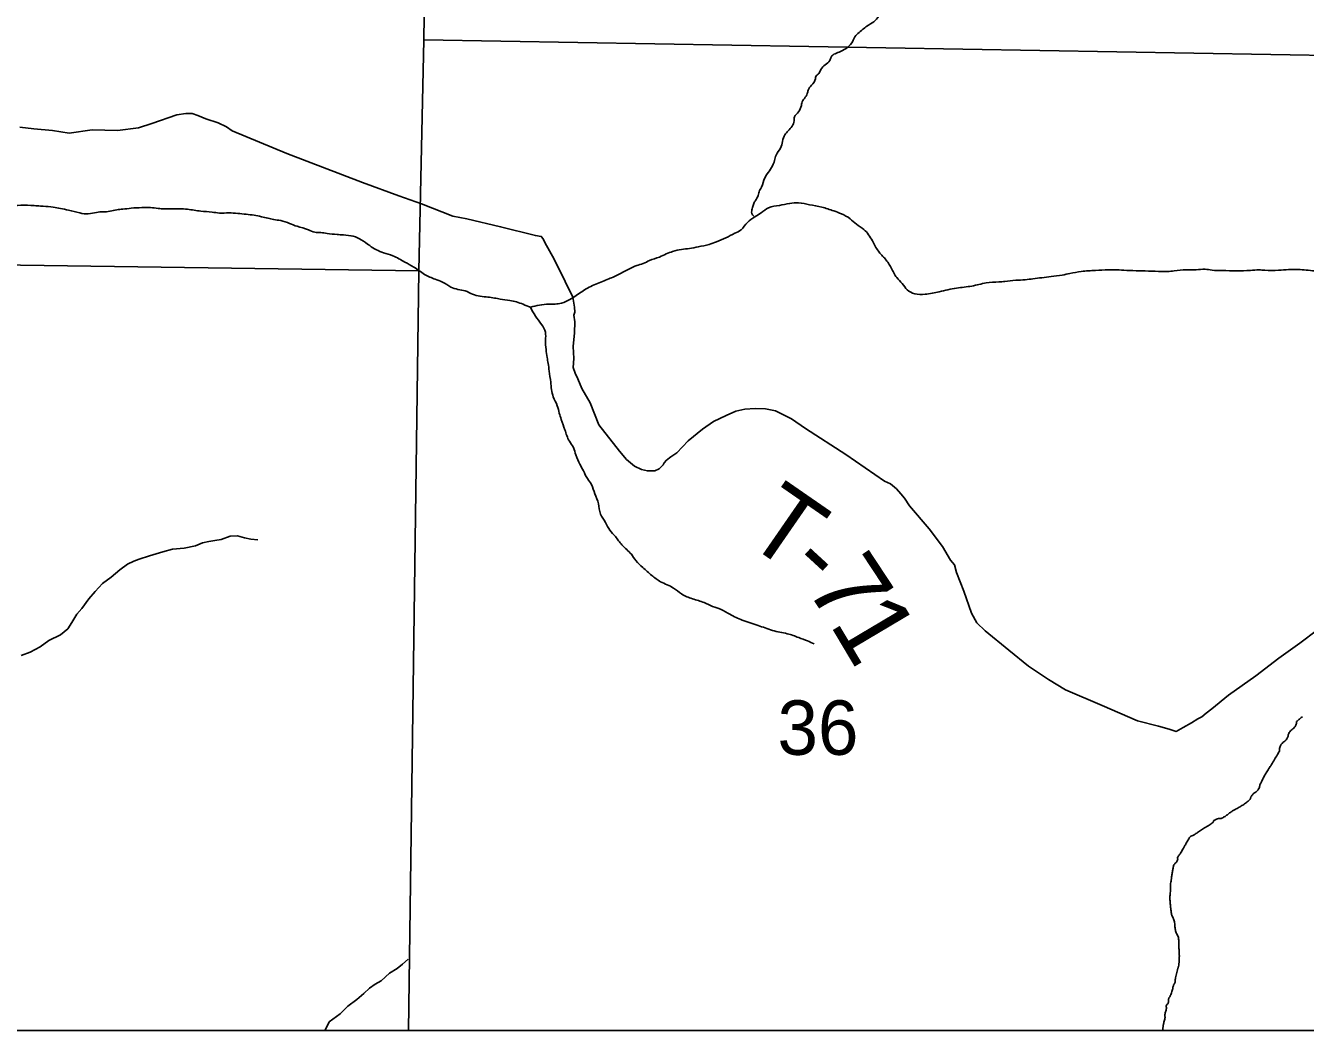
# Model space of a CAD drawing. Extents: x 0 to 191, y 0 to 55.
# Drawn here: x 149.3354 to 149.8277, y 18.6176 to 19.0042 of the extents above; entities that cross this region are included whole.
import ezdxf

# ---------------------------------------------------------------- set-up
doc = ezdxf.new("R2010")
doc.units = 0
for name, color, linetype in [('GM_X_Corporation', 7, 'Continuous'), ('GM_X_Minor_River', 7, 'Continuous'), ('GM_X_Section_Text', 7, 'Continuous'), ('GM_X_Township_Road', 7, 'Continuous'), ('GM_X_Township_Road_Text', 7, 'Continuous')]:
    doc.layers.add(name, color=color, linetype=linetype)

msp = doc.modelspace()

# ---------------------------------------------------------------- linework, layer by layer
at = {"layer": 'GM_X_Corporation'}
msp.add_lwpolyline([(147.48909, 21.69468), (147.48205, 21.22082), (147.48076, 21.17388), (147.48135, 21.17107), (147.48116, 21.16643), (147.48019, 21.14187), (147.48058, 21.10512), (147.48017, 21.08849), (147.4775, 21.04138), (147.47544, 20.87227), (147.47203, 20.22876), (147.46245, 19.50336), (147.46245, 19.44524), (147.45775, 19.24764), (147.44948, 18.93531), (147.44822, 18.85009), (147.44627, 18.74989), (147.4432, 18.61761), (150.07549, 18.61761), (150.07549, 22.0195)], dxfattribs=at)
for points in [[(148.46264, 18.61761), (150.07549, 18.61761), (150.07549, 20.00272), (149.87411, 20.00453), (149.74513, 20.00707), (149.50131, 20.01186), (149.50163, 19.93083), (149.34339, 19.93301), (149.01689, 19.93705), (148.9116, 19.93663), (148.60782, 19.9395), (148.60599, 19.78812), (148.60369, 19.51507), (148.60074, 19.16895), (148.59988, 18.92019), (148.47736, 18.92075), (148.46737, 18.92047)], [(149.87029, 19.50009), (149.86043, 18.99251), (149.84394, 18.99246), (149.48857, 18.99866), (149.49467, 19.42622), (149.49598, 19.50544)], [(148.98937, 19.42831), (149.49467, 19.42622), (149.48857, 18.99866), (149.48664, 18.90977), (148.98207, 18.917)], [(149.48264, 18.61761), (149.83448, 18.61761), (149.84394, 18.99246), (149.48857, 18.99866), (149.48664, 18.90977)], [(148.97658, 18.61761), (149.48264, 18.61761), (149.48664, 18.90977), (148.98207, 18.917)]]:
    msp.add_lwpolyline(points, close=True, dxfattribs=at)
at = {"layer": 'GM_X_Minor_River'}
for points in [[(149.33375, 18.76178), (149.33717, 18.76308), (149.34098, 18.76515), (149.34441, 18.76759), (149.34879, 18.76984), (149.35165, 18.7721), (149.35318, 18.77456), (149.3551, 18.77777), (149.35701, 18.77985), (149.35969, 18.78363), (149.36218, 18.78646), (149.36504, 18.78948), (149.36828, 18.79193), (149.37172, 18.79475), (149.37458, 18.79701), (149.37705, 18.79814), (149.37914, 18.79888), (149.38314, 18.80018), (149.38827, 18.80167), (149.39188, 18.80278), (149.39644, 18.80313), (149.40081, 18.80405), (149.40347, 18.80517), (149.40594, 18.80573), (149.40822, 18.80609), (149.41069, 18.80646), (149.41411, 18.80776), (149.41696, 18.80793), (149.41961, 18.80716), (149.42207, 18.80657), (149.42473, 18.80636)], [(149.45049, 18.61761), (149.45122, 18.61876), (149.45219, 18.62084), (149.45638, 18.62404), (149.45943, 18.62687), (149.46287, 18.62951), (149.46554, 18.63177), (149.46764, 18.63384), (149.46992, 18.63535), (149.47221, 18.63666), (149.47545, 18.63968), (149.47831, 18.64137), (149.48041, 18.64306), (149.48251, 18.64495)]]:
    msp.add_lwpolyline(points, dxfattribs=at)
for points in [[(149.61547, 18.93089), (149.61474, 18.93188), (149.61473, 18.93283), (149.6151, 18.93454), (149.61566, 18.93606), (149.61641, 18.93721), (149.61734, 18.9393), (149.61752, 18.94025), (149.61846, 18.94197), (149.61976, 18.94558), (149.6207, 18.94711), (149.62351, 18.95225), (149.62407, 18.95434), (149.62576, 18.95701), (149.62743, 18.96215), (149.62875, 18.96368), (149.631, 18.96749), (149.63118, 18.96901), (149.63268, 18.97092), (149.6338, 18.97339), (149.63398, 18.97434), (149.63605, 18.97797), (149.63642, 18.9793), (149.63773, 18.9812), (149.63923, 18.98368), (149.63942, 18.98463), (149.64055, 18.98578), (149.64129, 18.9873), (149.64469, 18.99074), (149.64524, 18.99207), (149.64884, 18.99419), (149.65355, 18.9982), (149.65411, 18.99935), (149.65732, 19.0026), (149.65901, 19.00394), (149.66166, 19.00566), (149.66354, 19.00776), (149.66561, 19.01081), (149.66655, 19.01177), (149.66843, 19.01349), (149.67126, 19.01693), (149.67181, 19.01845), (149.6752, 19.02284), (149.67727, 19.02456), (149.68105, 19.02743), (149.68406, 19.03049), (149.68444, 19.03163), (149.68688, 19.03487), (149.68839, 19.03602), (149.69009, 19.03755), (149.69272, 19.04137), (149.69346, 19.04308), (149.6961, 19.04557), (149.69817, 19.04881), (149.69873, 19.05033), (149.70192, 19.05453), (149.70229, 19.05586), (149.70417, 19.05834), (149.70547, 19.06253), (149.70679, 19.06405), (149.7098, 19.06787), (149.70998, 19.0692), (149.71167, 19.07111), (149.71317, 19.07359), (149.71412, 19.07416), (149.71695, 19.07665), (149.71732, 19.07779), (149.72109, 19.08161), (149.72335, 19.08353), (149.72846, 19.08603), (149.73393, 19.08986), (149.73449, 19.09101), (149.73752, 19.09254), (149.7413, 19.09504), (149.7445, 19.09772), (149.74545, 19.09791), (149.74658, 19.09944), (149.74828, 19.10078), (149.75697, 19.10558), (149.75884, 19.11015), (149.76659, 19.11362), (149.7804, 19.1196), (149.78096, 19.12055)], [(149.22198, 18.89208), (149.22167, 18.8919), (149.22298, 18.89418), (149.22525, 18.89534), (149.22789, 18.89706), (149.23016, 18.8986), (149.23298, 18.90146), (149.23771, 18.90358), (149.24205, 18.90722), (149.24545, 18.9099), (149.2479, 18.91219), (149.24959, 18.91467), (149.25204, 18.91697), (149.25506, 18.91945), (149.25788, 18.9227), (149.26053, 18.92386), (149.26299, 18.92539), (149.26639, 18.92712), (149.27112, 18.92943), (149.27547, 18.9306), (149.27907, 18.93157), (149.28191, 18.93235), (149.28494, 18.93294), (149.2876, 18.93315), (149.29064, 18.93317), (149.29367, 18.933), (149.2969, 18.93245), (149.29994, 18.93228), (149.30316, 18.93249), (149.30601, 18.93308), (149.30904, 18.93348), (149.31226, 18.93369), (149.3153, 18.93352), (149.3208, 18.93393), (149.32592, 18.93454), (149.3299, 18.93475), (149.33237, 18.93496), (149.33749, 18.93499), (149.33996, 18.93482), (149.34224, 18.93464), (149.34603, 18.93429), (149.34889, 18.93374), (149.35192, 18.93319), (149.3563, 18.93208), (149.35953, 18.93172), (149.36275, 18.93231), (149.36787, 18.93272), (149.37052, 18.93331), (149.3728, 18.93352), (149.37602, 18.93392), (149.38019, 18.93413), (149.38342, 18.93416), (149.38646, 18.9338), (149.38873, 18.93362), (149.39177, 18.93364), (149.39765, 18.93349), (149.40278, 18.93276), (149.40715, 18.93241), (149.41, 18.93205), (149.4136, 18.93208), (149.41702, 18.93191), (149.42025, 18.93155), (149.42328, 18.93119), (149.42614, 18.93064), (149.42861, 18.93009), (149.43089, 18.92953), (149.43355, 18.92917), (149.43697, 18.92805), (149.43982, 18.92693), (149.4442, 18.92563), (149.44667, 18.9247), (149.44895, 18.92453), (149.45142, 18.92416), (149.45521, 18.92381), (149.45768, 18.92363), (149.46148, 18.92309), (149.46453, 18.92178), (149.46777, 18.91952), (149.4731, 18.91671), (149.47671, 18.9156), (149.479, 18.91447), (149.48128, 18.91316), (149.48471, 18.91128), (149.48891, 18.90846), (149.49291, 18.90659), (149.49576, 18.90547), (149.499, 18.90359), (149.50166, 18.90266), (149.50451, 18.90211), (149.50737, 18.9008), (149.51326, 18.8997), (149.51573, 18.89934), (149.51801, 18.89897), (149.52162, 18.89843), (149.52428, 18.89787), (149.52675, 18.89694), (149.5296, 18.89582)], [(149.5296, 18.89582), (149.53661, 18.897), (149.53908, 18.89702), (149.54155, 18.89742), (149.54476, 18.89877), (149.54722, 18.9003), (149.55156, 18.90318), (149.55667, 18.90549), (149.55913, 18.90646), (149.5614, 18.90742), (149.56745, 18.9105), (149.57048, 18.91185), (149.57294, 18.91262), (149.5754, 18.91378), (149.57918, 18.91513), (149.58183, 18.91629), (149.58429, 18.91725), (149.5877, 18.91803), (149.59073, 18.91843), (149.59414, 18.91903), (149.59831, 18.92), (149.60115, 18.92097), (149.60475, 18.92251), (149.60815, 18.92424), (149.61061, 18.92559), (149.61305, 18.92845), (149.61589, 18.93056), (149.61834, 18.9321), (149.62117, 18.93401), (149.62534, 18.93499), (149.62932, 18.93577), (149.63274, 18.93599), (149.63691, 18.93525), (149.64166, 18.93434), (149.64623, 18.93285), (149.64927, 18.93173), (149.65251, 18.92985), (149.65499, 18.92778), (149.65785, 18.92571), (149.66111, 18.92137), (149.66341, 18.91739), (149.66609, 18.91437), (149.66839, 18.91097), (149.67051, 18.90719), (149.67261, 18.90492), (149.67452, 18.90247), (149.67738, 18.90097), (149.68137, 18.90081), (149.68686, 18.90179), (149.69349, 18.90316), (149.69937, 18.90396), (149.70487, 18.90514), (149.7098, 18.90555), (149.71207, 18.90575), (149.71624, 18.90616), (149.71985, 18.90637), (149.72288, 18.90677), (149.72629, 18.90718), (149.7299, 18.90758), (149.73407, 18.90818), (149.7371, 18.90877), (149.74146, 18.90955), (149.74696, 18.90997), (149.75189, 18.91019), (149.75417, 18.91021), (149.75777, 18.91004), (149.76726, 18.90972), (149.77239, 18.90957), (149.77466, 18.90958), (149.77713, 18.90979), (149.78187, 18.9102), (149.78566, 18.91022), (149.78908, 18.91044), (149.79174, 18.91008), (149.79572, 18.90991), (149.80654, 18.90998), (149.80976, 18.91019), (149.81204, 18.91002), (149.81735, 18.91005), (149.82115, 18.91027), (149.82494, 18.9103), (149.82798, 18.91012), (149.83121, 18.90977), (149.835, 18.90941), (149.83937, 18.90887), (149.84336, 18.90833), (149.84697, 18.90835), (149.85, 18.90837), (149.8538, 18.90859), (149.85778, 18.90899), (149.86252, 18.90921), (149.8665, 18.90962), (149.87086, 18.91003), (149.87541, 18.91044), (149.87883, 18.91065), (149.88148, 18.91086), (149.88622, 18.91146)], [(149.5296, 18.89582), (149.53152, 18.89242), (149.53382, 18.8892), (149.53536, 18.88618), (149.53538, 18.88314), (149.5356, 18.87953), (149.536, 18.8765), (149.5364, 18.87422), (149.5368, 18.87119), (149.53739, 18.86701), (149.53838, 18.86133), (149.53992, 18.85792), (149.5407, 18.85508), (149.54148, 18.85261), (149.54284, 18.84863), (149.54457, 18.84428), (149.54611, 18.84182), (149.54708, 18.83898), (149.54862, 18.83538), (149.54997, 18.83292), (149.55151, 18.8299), (149.55304, 18.82763), (149.55439, 18.82403), (149.55575, 18.82024), (149.55653, 18.81626), (149.55846, 18.81305), (149.56018, 18.81002), (149.56229, 18.80757), (149.56478, 18.80436), (149.56841, 18.80077), (149.57013, 18.79832), (149.57281, 18.79568), (149.57624, 18.79266), (149.57968, 18.79022), (149.58463, 18.78778), (149.58768, 18.78552), (149.59187, 18.78365), (149.59643, 18.78216), (149.59967, 18.78066), (149.6029, 18.77955), (149.60633, 18.77767), (149.61109, 18.77542), (149.61718, 18.77338), (149.61984, 18.77244), (149.62269, 18.77151), (149.62554, 18.77077), (149.62839, 18.77022), (149.63277, 18.76873), (149.63619, 18.76743), (149.63867, 18.7663)]]:
    msp.add_spline(points, degree=3, dxfattribs=at)
msp.add_open_spline([(149.77285, 18.61761), (149.77285, 18.61804), (149.77287, 18.61848), (149.7729, 18.61892), (149.77294, 18.6193), (149.77301, 18.61968), (149.77309, 18.62006), (149.77323, 18.62083), (149.7735, 18.62157), (149.77364, 18.62234), (149.77372, 18.62278), (149.77358, 18.62323), (149.77363, 18.62367), (149.77372, 18.62438), (149.77406, 18.62506), (149.77418, 18.62576), (149.77426, 18.62619), (149.77409, 18.62666), (149.77417, 18.62709), (149.77427, 18.62753), (149.77479, 18.62781), (149.77493, 18.62823), (149.77509, 18.62876), (149.77487, 18.62943), (149.7751, 18.62994), (149.77525, 18.63028), (149.77552, 18.63056), (149.77567, 18.6309), (149.77602, 18.6317), (149.77635, 18.63252), (149.7766, 18.63337), (149.7767, 18.63374), (149.77668, 18.63414), (149.77678, 18.63451), (149.77694, 18.63511), (149.7774, 18.63562), (149.77753, 18.63622), (149.77763, 18.63672), (149.7776, 18.63725), (149.77771, 18.63774), (149.77792, 18.63883), (149.77816, 18.63991), (149.77844, 18.64098), (149.77854, 18.64136), (149.77873, 18.64172), (149.77881, 18.64212), (149.77906, 18.64325), (149.77915, 18.64439), (149.77917, 18.64554), (149.77917, 18.64592), (149.77918, 18.6463), (149.77916, 18.64668), (149.77911, 18.64807), (149.77901, 18.64946), (149.77894, 18.65085), (149.77892, 18.65129), (149.77896, 18.65174), (149.77893, 18.65218), (149.77884, 18.65376), (149.77785, 18.65518), (149.77757, 18.65673), (149.77744, 18.65747), (149.77752, 18.65826), (149.77737, 18.65901), (149.77707, 18.66049), (149.77618, 18.66185), (149.77601, 18.66336), (149.77594, 18.66399), (149.77587, 18.66463), (149.7758, 18.66526), (149.77573, 18.66595), (149.77565, 18.66665), (149.7756, 18.66735), (149.77549, 18.66886), (149.77574, 18.67038), (149.77576, 18.6719), (149.77576, 18.67235), (149.77571, 18.67279), (149.77575, 18.67323), (149.77582, 18.67413), (149.77598, 18.67501), (149.77611, 18.67589), (149.77633, 18.67742), (149.77657, 18.67894), (149.77684, 18.68045), (149.77703, 18.68154), (149.77817, 18.6823), (149.77853, 18.68331), (149.77863, 18.6836), (149.77836, 18.68399), (149.77852, 18.68426), (149.77883, 18.68481), (149.77933, 18.68524), (149.77965, 18.68579), (149.78009, 18.68655), (149.78052, 18.68731), (149.78096, 18.68808), (149.7817, 18.68935), (149.78237, 18.69065), (149.78321, 18.69189), (149.78358, 18.69243), (149.78438, 18.69248), (149.78491, 18.69285), (149.78554, 18.69329), (149.78616, 18.69375), (149.7868, 18.69419), (149.78845, 18.69534), (149.79023, 18.69632), (149.7919, 18.69745), (149.79223, 18.69768), (149.79231, 18.69818), (149.79265, 18.6984), (149.79376, 18.69915), (149.79531, 18.69904), (149.79644, 18.69976), (149.79766, 18.70053), (149.79878, 18.7015), (149.80002, 18.70225), (149.8007, 18.70265), (149.80142, 18.703), (149.8021, 18.7034), (149.80359, 18.70428), (149.80501, 18.70524), (149.80626, 18.70647), (149.80656, 18.70677), (149.80658, 18.70727), (149.80682, 18.70761), (149.80764, 18.70879), (149.80915, 18.70955), (149.80983, 18.71086), (149.81011, 18.71139), (149.81012, 18.71203), (149.81039, 18.71257), (149.8111, 18.71398), (149.8118, 18.71541), (149.81264, 18.71676), (149.81307, 18.71746), (149.81351, 18.71816), (149.81395, 18.71886), (149.81516, 18.72081), (149.81635, 18.72278), (149.81751, 18.72477), (149.81784, 18.72532), (149.81764, 18.72608), (149.81788, 18.72667), (149.81849, 18.72813), (149.82023, 18.72905), (149.82089, 18.73048), (149.82102, 18.73077), (149.82093, 18.73115), (149.82107, 18.73143), (149.82176, 18.73286), (149.82334, 18.73387), (149.82408, 18.73525), (149.82429, 18.73564), (149.8241, 18.73629), (149.82445, 18.73658), (149.82514, 18.73716), (149.82583, 18.73773), (149.82653, 18.7383)], degree=3, dxfattribs=at)
at = {"layer": 'GM_X_Township_Road'}
msp.add_lwpolyline([(149.33327, 18.96512), (149.3386, 18.96445), (149.34584, 18.9638), (149.35213, 18.96276), (149.36104, 18.96404), (149.37074, 18.96381), (149.3789, 18.96488), (149.38401, 18.96648), (149.39365, 18.96986), (149.39706, 18.9703), (149.39953, 18.97034), (149.40163, 18.96961), (149.4047, 18.96833), (149.40948, 18.96669), (149.41274, 18.96522), (149.41485, 18.96373), (149.43591, 18.95494), (149.46499, 18.9438), (149.47895, 18.9387), (149.48775, 18.9356), (149.4998, 18.93085), (149.50515, 18.92979), (149.51812, 18.92677), (149.53149, 18.92336), (149.53377, 18.92302), (149.53455, 18.92208), (149.53514, 18.92076), (149.53867, 18.91435), (149.543, 18.90568), (149.54596, 18.89966), (149.54658, 18.89585), (149.54661, 18.89395), (149.54625, 18.8928), (149.54668, 18.89015), (149.54656, 18.88597), (149.54607, 18.88064), (149.54634, 18.87608), (149.54602, 18.87266), (149.54681, 18.87039), (149.5478, 18.86831), (149.54938, 18.86454), (149.55251, 18.85907), (149.55589, 18.85058), (149.56385, 18.84044), (149.56656, 18.83725), (149.56965, 18.83464), (149.57233, 18.83335), (149.57462, 18.83281), (149.57747, 18.83286), (149.57917, 18.83364), (149.58066, 18.83519), (149.58103, 18.83596), (149.58197, 18.83692), (149.58366, 18.83828), (149.58591, 18.83983), (149.59021, 18.84446), (149.59584, 18.84892), (149.59997, 18.85183), (149.60488, 18.85419), (149.60865, 18.85577), (149.61206, 18.85658), (149.61605, 18.85684), (149.62004, 18.85671), (149.62386, 18.85601), (149.62673, 18.85453), (149.62999, 18.85287), (149.63538, 18.84916), (149.65094, 18.83914), (149.66575, 18.82892), (149.66805, 18.82781), (149.67036, 18.82595), (149.6721, 18.82407), (149.67346, 18.82238), (149.67541, 18.81937), (149.68297, 18.81056), (149.68803, 18.8038), (149.69116, 18.79852), (149.69271, 18.79665), (149.69352, 18.79381), (149.6963, 18.78663), (149.69929, 18.77812), (149.70125, 18.77436), (149.70453, 18.77137), (149.71359, 18.7639), (149.72111, 18.75775), (149.7288, 18.75255), (149.73533, 18.74866), (149.7495, 18.74261), (149.76309, 18.73674), (149.77111, 18.73459), (149.77531, 18.73351), (149.77799, 18.7326), (149.78063, 18.73416), (149.78383, 18.73592), (149.78627, 18.73748), (149.78778, 18.73827), (149.78947, 18.73962), (149.79172, 18.74137), (149.7981, 18.7466), (149.80863, 18.75398), (149.81745, 18.76078), (149.82553, 18.7666), (149.83229, 18.77165)], dxfattribs=at)

# ---------------------------------------------------------------- texts
at = {"layer": 'GM_X_Section_Text'}
msp.add_text('36', height=0.020928, rotation=0, dxfattribs=at).set_placement((149.62462, 18.72363))
at = {"layer": 'GM_X_Township_Road_Text'}
for s, rotation, p in [('T', 325.3317, (149.61091, 18.80639)), ('-', 317.4128, (149.62758, 18.79495)), ('7', 303.4072, (149.63498, 18.78845)), ('1', 300.7228, (149.64443, 18.77414))]:
    msp.add_text(s, height=0.02841, rotation=rotation, dxfattribs=at).set_placement(p)

doc.saveas('drawing.dxf')
